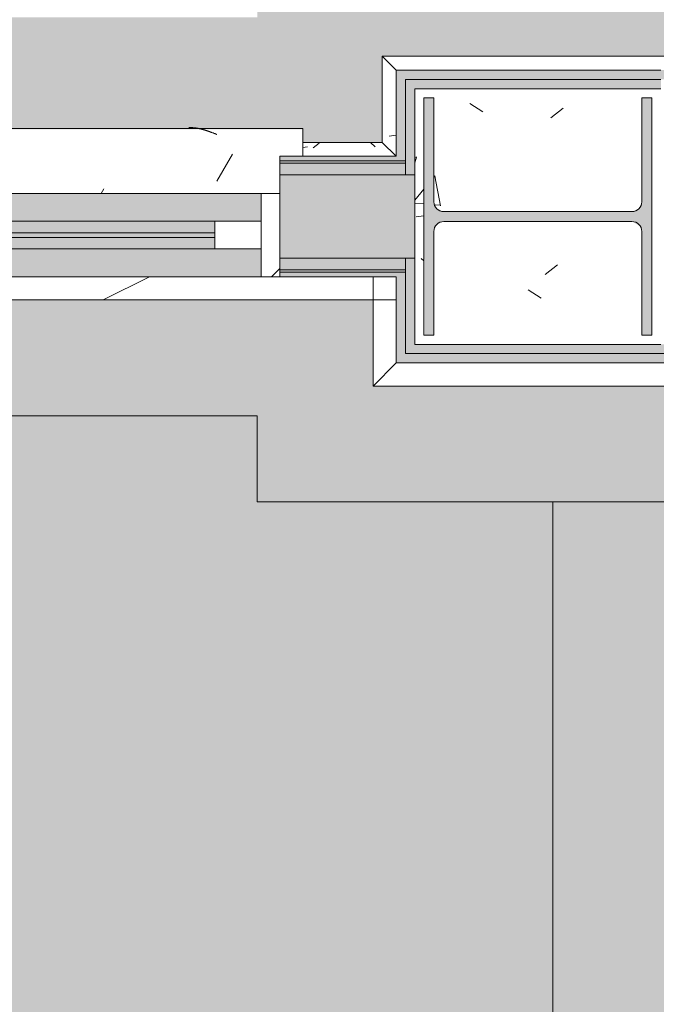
# Model space of a CAD drawing. Header units: millimetres. Extents: x -18260 to 188148, y -14086 to 2351883.
# Tile 495 of 592: x 63364 to 64052, y -2686 to -1623. Entities that reach past the tile are written whole.
import ezdxf

# ---------------------------------------------------------------- set-up
doc = ezdxf.new("R2010")
doc.units = ezdxf.units.MM
for name, color, linetype, lineweight in [('A-DOOR-FRAM', 31, 'Continuous', 18), ('A-DOOR-GLAZ', 31, 'Continuous', 9), ('A-FLOR', 192, 'Continuous', 18), ('A-FLOR-PATT', 8, 'Continuous', 18), ('A-GLAZ', 151, 'Continuous', 9), ('A-GLAZ-SILL', 1, 'Continuous', 9), ('A-WALL', 113, 'Continuous', 18), ('A-WALL-PATT', 111, 'Continuous', 25), ('S-COLS', 52, 'Continuous', 9)]:
    doc.layers.add(name, color=color, linetype=linetype, lineweight=lineweight)
pattern_1 = [(50, (0, 0), (182.1847, -15.9391), [19.05, -209.55]), (355, (0, 0), (-35.2424, 191.0566), [15.24, -167.64]), (100.451, (15.18, -1.33), (146.9425, 175.1167), [16.19, -178.09]), (46.184, (0, 50.8), (271.079, -42.0433), [28.575, -314.325]), (96.636, (22.6, 47.3), (237.4025, 247.4272), [24.285, -267.135]), (351.184, (0, 50.8), (237.4046, 247.425), [22.86, -251.46]), (21, (25.4, 38.1), (151.6149, -102.2655), [19.05, -209.55]), (326, (25.4, 38.1), (61.8024, 184.1877), [15.24, -167.64]), (71.451, (38.03, 29.58), (213.417, 81.9214), [16.19, -178.09]), (37.5, (0, 0), (3.08832, 84.55508), [8.382, -157.226, 8.382, -161.798, -168.275]), (37.5, (0, 0), (3.08832, 84.55508), [-335.788, 8.382, -159.893]), (7.5, (0, 0), (66.81944, 100.18075), [8.382, -88.646, 8.382, -153.416, -64.135]), (7.5, (0, 0), (66.81944, 100.18075), [-258.826, 8.382, -55.753]), (327.5, (-56.64, 0), (135.59049, -5.72891), [8.382, -55.118, 8.382, -189.738, -262.89]), (327.5, (-56.64, 0), (135.59049, -5.72891), [-261.62, 8.382, -254.508]), (317.5, (-82.04, 0), (148.1289, 25.42676), [8.382, -74.168, 8.382, -123.19, -186.69]), (317.5, (-82.04, 0), (148.1289, 25.42676), [-214.122, 8.382, -178.308])]
pattern_2 = [(216.87, (166.6, 416.5), (1249.4985, 833.00223), [208.25, -1874.25]), (206.565, (416.5, 291.55), (-416.4998, -416.5), [465.661, -465.661]), (198.435, (416.5, 83.3), (-832.9995, -416.5009), [263.418, -1053.671])]
pattern_3 = [(45, (-10755.14, 1835.84), (-449.013, 449.013), []), (45, (-10596.4, 1835.84), (0, 898.026), []), (45, (-10913.9, 1835.84), (0, 898.026), [])]

# ---------------------------------------------------------------- blocks, each defined once
blk = doc.blocks.new('FX-HRT-JANELA_CORRER-4FLS - 220x_120cm-2FLS-ALU-3_0cmFolha 3-V171-PLANTA DE IMPERMEABILIZAÇÃO - 1 PAV_')
at = {"layer": 'A-DOOR-FRAM', "lineweight": 5}
h = blk.add_hatch(dxfattribs=at)
h.set_pattern_fill('FP_179', color=256, style=0, pattern_type=2)
h.set_pattern_definition(pattern_3)
h.paths.add_polyline_path([(1080, -65), (1100, -65), (1100, 25), (1080, 25), (1080, -52.1)])
h.paths.add_polyline_path([(-1100, -65), (-1080, -65), (-1080, 25), (-1100, 25), (-1100, -45)])
h = blk.add_hatch(color=251, dxfattribs=at)
h.paths.add_polyline_path([(565, -35), (1030, -35), (1030, -22.5), (565, -22.5)])
h.paths.add_polyline_path([(871.3, -17.5), (1030, -17.5), (1030, -5), (565, -5), (565, -17.5), (576.4, -17.5)])
at = {"layer": 'A-DOOR-GLAZ', "lineweight": 5}
h = blk.add_hatch(dxfattribs=at)
h.set_pattern_fill('FP_179', color=256, style=0, pattern_type=2)
h.set_pattern_definition(pattern_3)
h.paths.add_polyline_path([(515, -35), (565, -35), (565, -5), (515, -5), (515, -22.5)])
h.paths.add_polyline_path([(1030, -35), (1080, -35), (1080, -5), (1030, -5), (1030, -22.5)])
blk.add_hatch(color=255, dxfattribs=at).paths.add_polyline_path([(576.4, -22.5), (1030, -22.5), (1030, -17.5), (565, -17.5), (565, -22.5)])
at = {"layer": 'A-GLAZ', "lineweight": 5}
h = blk.add_hatch(color=251, dxfattribs=at)
h.paths.add_polyline_path([(-1080, -65), (-565, -65), (-565, -35), (-1080, -35), (-1080, -63.8)])
h.paths.add_polyline_path([(565, -65), (1080, -65), (1080, -35), (565, -35)])
h.paths.add_polyline_path([(-515, -35), (515, -35), (515, -5), (1080, -5), (1080, 25), (-1080, 25), (-1080, -5), (-515, -5), (-515, -30.4)])
at = {"layer": 'A-DOOR-FRAM', "color": 90, "lineweight": 5}
for p, q in [((1030, -5), (565, -5)), ((565, -35), (1030, -35))]:
    blk.add_line(p, q, dxfattribs=at)
at = {"layer": 'A-DOOR-FRAM', "color": 250, "lineweight": 5}
for p, q in [((1030, -5), (1030, -35)), ((1080, -5), (1030, -5)), ((1080, -35), (1080, -5)), ((1030, -35), (1080, -35))]:
    blk.add_line(p, q, dxfattribs=at)
at = {"layer": 'A-DOOR-GLAZ', "color": 250, "lineweight": 5}
for p, q in [((1030, -17.5), (565, -17.5)), ((1030, -22.5), (1030, -17.5)), ((565, -22.5), (1030, -22.5))]:
    blk.add_line(p, q, dxfattribs=at)
at = {"layer": 'A-GLAZ', "color": 90, "lineweight": 5}
for p, q in [((1080, 25), (-1080, 25)), ((565, -65), (1080, -65))]:
    blk.add_line(p, q, dxfattribs=at)
at = {"layer": 'A-GLAZ', "color": 130}
for p, q in [((1100, 25), (1080, 25)), ((1080, 25), (1080, -5)), ((1100, -65), (1100, 25)), ((1080, -35), (1080, -65)), ((1080, -65), (1100, -65))]:
    blk.add_line(p, q, dxfattribs=at)
blk = doc.blocks.new('FP_173-PLANTA DE IMPERMEABILIZAÇÃO - 1 PAV_')
at = {"layer": 'A-GLAZ-SILL', "lineweight": 5}
for p, q in [((1002.3, 96.2), (1002, 96.2)), ((1002.7, 96.2), (1002.3, 96.2)), ((1003.1, 96.1), (1002.7, 96.2)), ((1003.4, 96.1), (1003.1, 96.1)), ((1003.8, 96.1), (1003.4, 96.1)), ((1004.1, 96.1), (1003.8, 96.1)), ((1004.5, 96.1), (1004.1, 96.1)), ((1004.8, 96.1), (1004.5, 96.1)), ((1005.2, 96), (1004.8, 96.1)), ((1005.6, 96), (1005.2, 96)), ((1005.9, 96), (1005.6, 96)), ((1006.3, 95.9), (1005.9, 96)), ((1006.6, 95.9), (1006.3, 95.9)), ((1007, 95.9), (1006.6, 95.9)), ((1007.3, 95.8), (1007, 95.9)), ((1007.7, 95.8), (1007.3, 95.8)), ((1008, 95.8), (1007.7, 95.8)), ((1008.4, 95.7), (1008, 95.8)), ((1008.8, 95.7), (1008.4, 95.7)), ((1009.1, 95.6), (1008.8, 95.7)), ((1009.5, 95.6), (1009.1, 95.6)), ((1009.8, 95.5), (1009.5, 95.6)), ((1010.2, 95.4), (1009.8, 95.5)), ((1010.5, 95.4), (1010.2, 95.4)), ((1010.9, 95.3), (1010.5, 95.4)), ((1011.3, 95.2), (1010.9, 95.3)), ((1011.6, 95.2), (1011.3, 95.2)), ((1012, 95.1), (1011.6, 95.2)), ((1012.3, 95), (1012, 95.1)), ((1012.7, 95), (1012.3, 95)), ((1013, 94.9), (1012.7, 95)), ((1013.4, 94.8), (1013, 94.9)), ((1013.8, 94.7), (1013.4, 94.8)), ((1014.1, 94.6), (1013.8, 94.7)), ((1014.5, 94.6), (1014.1, 94.6)), ((1014.8, 94.5), (1014.5, 94.6)), ((1015.2, 94.4), (1014.8, 94.5)), ((1015.5, 94.3), (1015.2, 94.4)), ((1015.9, 94.2), (1015.5, 94.3)), ((1016.2, 94.1), (1015.9, 94.2)), ((1016.6, 94), (1016.2, 94.1)), ((1017, 93.9), (1016.6, 94)), ((1017.3, 93.8), (1017, 93.9)), ((1017.7, 93.7), (1017.3, 93.8)), ((1018, 93.6), (1017.7, 93.7)), ((1018.4, 93.5), (1018, 93.6)), ((1018.7, 93.4), (1018.4, 93.5)), ((1019.1, 93.3), (1018.7, 93.4)), ((1019.5, 93.2), (1019.1, 93.3)), ((1019.8, 93.1), (1019.5, 93.2)), ((1020.2, 93), (1019.8, 93.1)), ((1020.5, 92.8), (1020.2, 93)), ((1020.9, 92.7), (1020.5, 92.8)), ((1021.2, 92.6), (1020.9, 92.7)), ((1021.6, 92.5), (1021.2, 92.6)), ((1022, 92.4), (1021.6, 92.5)), ((1022.3, 92.2), (1022, 92.4)), ((1022.7, 92.1), (1022.3, 92.2)), ((1023, 92), (1022.7, 92.1)), ((1023.4, 91.9), (1023, 92)), ((1023.7, 91.7), (1023.4, 91.9)), ((1024.1, 91.6), (1023.7, 91.7)), ((1024.5, 91.5), (1024.1, 91.6)), ((1024.8, 91.4), (1024.5, 91.5)), ((1025.2, 91.2), (1024.8, 91.4)), ((1025.5, 91.1), (1025.2, 91.2)), ((1025.9, 91), (1025.5, 91.1)), ((1026.2, 90.8), (1025.9, 91)), ((1026.6, 90.7), (1026.2, 90.8)), ((1026.9, 90.6), (1026.6, 90.7)), ((1027.3, 90.4), (1026.9, 90.6)), ((1027.7, 90.3), (1027.3, 90.4)), ((1028, 90.2), (1027.7, 90.3)), ((1028.4, 90), (1028, 90.2)), ((1028.7, 89.9), (1028.4, 90)), ((1029.1, 89.7), (1028.7, 89.9)), ((1029.4, 89.6), (1029.1, 89.7)), ((1029.8, 89.5), (1029.4, 89.6)), ((1030.2, 89.3), (1029.8, 89.5)), ((1030.5, 89.2), (1030.2, 89.3)), ((1030.9, 89.1), (1030.5, 89.2)), ((1031.2, 88.9), (1030.9, 89.1)), ((1031.6, 88.8), (1031.2, 88.9)), ((1031.9, 88.6), (1031.6, 88.8)), ((1032.3, 88.5), (1031.9, 88.6))]:
    blk.add_line(p, q, dxfattribs=at)
at = {"layer": 'A-GLAZ-SILL', "color": 90, "lineweight": 5}
blk.add_line((1125, 95), (-1125, 95), dxfattribs=at)
blk = doc.blocks.new('CC_PEITORIL - PEITORIL-V172-PLANTA DE IMPERMEABILIZAÇÃO - 1 PAV_')
at = {"layer": 'A-GLAZ-SILL', "lineweight": 5}
h = blk.add_hatch(dxfattribs=at)
h.set_pattern_fill('FP_180', color=256, style=0, pattern_type=2)
h.set_pattern_definition([(0, (-10755.14, 1835.84), (406.4, 101.6), [33.528, -271.272, 33.528, -271.272, -1625.6]), (0, (-10755.14, 1835.84), (406.4, 101.6), [-609.6, 33.528, -576.072, 33.528, -271.272, -711.2]), (0, (-10755.14, 1835.84), (406.4, 101.6), [-1524, 33.528, -169.672, 33.528, -474.472]), (120, (-10602.74, 1886.64), (-291.1882, 301.1527), [33.528, -271.272, 33.528, -1896.872]), (120, (-10602.74, 1886.64), (-291.1882, 301.1527), [-338.328, -271.272, 33.528, -576.072, -1016]), (120, (-10602.74, 1886.64), (-291.1882, 301.1527), [-1219.2, 33.528, -271.272, 33.528, -677.672]), (120, (-10602.74, 1886.64), (-291.1882, 301.1527), [-1557.528, -169.672, 33.528, -474.472]), (240, (-10551.93, 2089.84), (-115.2118, -402.7527), [33.528, -271.272, 33.528, -1896.872]), (240, (-10551.93, 2089.84), (-115.2118, -402.7527), [-338.328, -271.272, 33.528, -576.072, -1016]), (240, (-10551.93, 2089.84), (-115.2118, -402.7527), [-1219.2, 33.528, -271.272, 33.528, -677.672]), (240, (-10551.93, 2089.84), (-115.2118, -402.7527), [-1557.528, -169.672, 33.528, -474.472])])
h.paths.add_polyline_path([(1100, 25), (1100, 65), (1125, 65), (1125, 88.5), (-1125, 88.5), (-1125, 65), (-1100, 65), (-1100, 25), (1080, 25)])
h = blk.add_hatch(dxfattribs=at)
h.set_pattern_fill('FP_181', color=256, style=0, pattern_type=2)
h.set_pattern_definition([(216.87, (-10120.14, 3423.34), (4762.494, 3175.0085), [793.75, -7143.75]), (206.565, (-9167.6, 2947.1), (-1587.5, -1587.5), [1774.88, -1774.88]), (198.435, (-9167.64, 2153.34), (-3174.997, -1587.503), [1004.02, -4016.1])])
h.paths.add_polyline_path([(1100, 25), (1100, 65), (1125, 65), (1125, 88.5), (-1125, 88.5), (-1125, 65), (-1100, 65), (-1100, 25), (1080, 25)])
at = {"layer": 'A-GLAZ-SILL', "color": 90, "lineweight": 5}
for p in [(1125, 95), (1125, 65)]:
    blk.add_line(p, (1125, 88.5), dxfattribs=at)
at = {"layer": 'A-GLAZ', "color": 90, "lineweight": 5}
blk.add_blockref('FP_173-PLANTA DE IMPERMEABILIZAÇÃO - 1 PAV_', (0, 0), dxfattribs=at)
blk = doc.blocks.new('_ARQPWR_Pilar perfil I - _TP01-4283042-PLANTA DE IMPERMEABILIZAÇÃO - 1 PAV_')
at = {"layer": 'S-COLS', "lineweight": 5}
blk.add_hatch(color=256, dxfattribs=at).paths.add_polyline_path([(110, -123), (128, -123), (128, -112.3), (16, -112.3), (8.5, -109.2), (5.3, -101.6), (5.3, 101.6), (8.5, 109.2), (16, 112.3), (128, 112.3), (128, 123), (-128, 122.1), (-128, 112.3), (-16.1, 112.3), (-8.5, 109.2), (-5.4, 101.6), (-5.9, -102.9), (-10, -109.8), (-16.1, -112.3), (-128, -112.4), (-128, -123), (107.5, -123)])
at = {"layer": 'S-COLS', "color": 90, "lineweight": 5}
for p, q in [((128, 123), (-128, 123)), ((-128, 123), (-128, 112.3)), ((128, 112.3), (128, 123)), ((-128, 112.3), (-16.1, 112.3)), ((16, 112.3), (128, 112.3)), ((-5.4, 101.6), (-5.4, -101.6)), ((5.3, -101.6), (5.3, 101.6)), ((-16.1, -112.3), (-128, -112.3)), ((-128, -112.3), (-128, -123)), ((128, -112.3), (16, -112.3)), ((128, -123), (128, -112.3)), ((-128, -123), (128, -123))]:
    blk.add_line(p, q, dxfattribs=at)
for centre, start, end in [((-16.1, 101.6), 0, 90), ((16, 101.6), 90, 180), ((-16.1, -101.6), 270, 0), ((16, -101.6), 180, 270)]:
    blk.add_arc(centre, 10.7, start, end, dxfattribs=at)
blk = doc.blocks.new('FX-PNC-PILAR-TP3 - FX-PNC-PILAR-TP01-4319920-PLANTA DE IMPERMEABILIZAÇÃO - 1 PAV_')
at = {"layer": 'A-WALL-PATT', "lineweight": 5}
h = blk.add_hatch(dxfattribs=at)
h.set_pattern_fill('FP_103', color=55, style=0, pattern_type=2)
h.set_pattern_definition([(50, (2e-05, -3e-05), (364.368, -31.878), [38.1, -419.1]), (355, (2e-05, -3e-05), (-70.486, 382.113), [30.48, -335.28]), (100.451, (30.36, -2.66), (293.885, 350.233), [32.38, -356.18]), (46.184, (2e-05, 101.6), (542.158, -84.086), [57.15, -628.65]), (96.636, (45.2, 94.6), (474.805, 494.855), [48.57, -534.27]), (351.184, (2e-05, 101.6), (474.81, 494.85), [45.72, -502.92]), (21, (50.8, 76.2), (303.2285, -204.5305), [38.1, -419.1]), (326, (50.8, 76.2), (123.604, 368.376), [30.48, -335.28]), (71.451, (76.07, 59.16), (426.834, 163.843), [32.38, -356.18]), (37.5, (2e-05, -3e-05), (6.1766, 169.1102), [16.764, -314.452, 16.764, -323.596, -336.55]), (37.5, (2e-05, -3e-05), (6.1766, 169.1102), [-671.576, 16.764, -319.786]), (7.5, (2e-05, -3e-05), (133.639, 200.3615), [16.764, -177.292, 16.764, -306.832, -128.27]), (7.5, (2e-05, -3e-05), (133.639, 200.3615), [-517.652, 16.764, -111.506]), (327.5, (-113.28, -3e-05), (271.1818, -11.4584), [16.764, -110.236, 16.764, -379.476, -525.78]), (327.5, (-113.28, -3e-05), (271.1818, -11.4584), [-523.24, 16.764, -509.016]), (317.5, (-164.08, -3e-05), (296.2585, 50.853), [16.764, -148.336, 16.764, -246.38, -373.38]), (317.5, (-164.08, -3e-05), (296.2585, 50.853), [-428.244, 16.764, -356.616])])
h.paths.add_polyline_path([(12266.9, -1973.8), (12266.9, -1697.8), (12000.9, -1697.8), (12000.9, -1973.8), (12256.9, -1973.8)])
h.paths.add_polyline_path([(12246.2, -1963.8), (12246.2, -1851.9), (12243, -1844.3), (12235.5, -1841.2), (12030.7, -1841.8), (12024.7, -1844.3), (12021.6, -1851.9), (12021.6, -1963.8), (12010.9, -1963.8), (12010.9, -1707.8), (12021.6, -1707.8), (12021.6, -1819.8), (12024.7, -1827.4), (12032.3, -1830.5), (12237.1, -1829.8), (12243, -1827.4), (12246.2, -1819.8), (12246.2, -1707.8), (12256.9, -1707.8), (12256.9, -1963.8)])
at = {"layer": 'A-WALL', "color": 250, "lineweight": 5}
for p, q in [((12266.9, -1697.8), (12000.9, -1697.8)), ((12000.9, -1697.8), (12000.9, -1770.8)), ((12000.9, -1770.8), (12000.9, -1775.8)), ((12000.9, -1775.8), (12000.9, -1778.3)), ((12000.9, -1778.3), (12000.9, -1790.8)), ((12000.9, -1790.8), (12000.9, -1829.2)), ((12000.9, -1829.2), (12000.9, -1880.8)), ((12000.9, -1880.8), (12000.9, -1893.3)), ((12000.9, -1893.3), (12000.9, -1895.8)), ((12000.9, -1895.8), (12000.9, -1900.8)), ((12000.9, -1900.8), (12000.9, -1973.8)), ((12000.9, -1973.8), (12266.9, -1973.8))]:
    blk.add_line(p, q, dxfattribs=at)
blk = doc.blocks.new('BE-PMSa-MOD-ARQ-CONEXAODOFUTURO-EX-000-R_rvt-2-PLANTA DE IMPERMEABILIZAÇÃO - 1 PAV_')
at = {"layer": 'A-FLOR-PATT', "lineweight": 5}
h = blk.add_hatch(dxfattribs=at)
h.set_pattern_fill('FP_96', color=133, style=0, pattern_type=2)
h.set_pattern_definition(pattern_1)
h.paths.add_polyline_path([(-1946.1, -8177.8), (-1683.6, -8177.8), (-1683.6, -1915.8), (-3033.6, -1915.8), (-3033.6, -1900.8), (-3933.6, -1900.8), (-3933.6, -2050.8), (-1818.6, -2050.8), (-1818.6, -8042.9), (-4146.6, -8042.9), (-4146.6, -4063.8), (-3970.6, -4063.8), (-3970.6, -3457.8), (-4146.6, -3457.8), (-4146.6, -2138.8), (-3970.6, -2138.8), (-3970.6, -2050.8), (-3963.6, -2050.8), (-3963.6, -1900.8), (-3973.6, -1900.8), (-3973.6, -1915.8), (-4105.6, -1915.8), (-4105.6, -2003.8), (-4281.6, -2003.8), (-4281.6, -3592.8), (-4105.6, -3592.8), (-4105.6, -3928.8), (-4281.6, -3928.8), (-4281.6, -8177.8), (-2230.9, -8177.8)])
h.paths.add_polyline_path([(8258.4, -8167.8), (15620.9, -8167.8), (15620.9, -1925.8), (12311.9, -1925.8), (12311.9, -2018.8), (11955.9, -2018.8), (11955.9, -1925.8), (9541.4, -1925.8), (9541.4, -1915.8), (9491.4, -1915.8), (9491.4, -1900.8), (8591.4, -1900.8), (8591.4, -2050.8), (11830.9, -2050.8), (11830.9, -2143.8), (12436.9, -2143.8), (12436.9, -2050.8), (15495.9, -2050.8), (15495.9, -8042.8), (8383.4, -8042.8), (8383.4, -4063.8), (8559.4, -4063.8), (8559.4, -3457.8), (8383.4, -3457.8), (8383.4, -2138.8), (8559.4, -2138.8), (8559.4, -2050.8), (8561.4, -2050.8), (8561.4, -1900.8), (8551.4, -1900.8), (8551.4, -1915.8), (8501.4, -1915.8), (8501.4, -1925.8), (8434.4, -1925.8), (8434.4, -2013.8), (8258.4, -2013.8), (8258.4, -3582.8), (8434.4, -3582.8), (8434.4, -3938.8), (8258.4, -3938.8), (8258.4, -8158.1)])
h.paths.add_polyline_path([(20076.4, -8167.8), (20089.4, -8167.8), (20089.4, -5194.8), (19913.4, -5194.8), (19913.4, -4838.8), (20089.4, -4838.8), (20089.4, -2013.8), (19913.4, -2013.8), (19913.4, -1657.8), (20089.4, -1657.8), (20089.4, 1166.2), (19913.4, 1166.2), (19913.4, 1522.2), (20089.4, 1522.2), (20089.4, 4296.2), (19913.4, 4296.2), (19913.4, 4461.7), (15971.9, 4461.7), (15971.9, 4296.2), (15800.9, 4296.2), (15800.9, -605.8), (15790.9, -605.8), (15790.9, -655.8), (15775.9, -655.8), (15775.9, -1555.8), (16091.9, -1555.8), (16091.9, -1527.8), (15925.9, -1527.8), (15925.9, 4171.2), (16096.9, 4171.2), (16096.9, 4336.7), (19788.4, 4336.7), (19788.4, 4171.2), (19964.4, 4171.2), (19964.4, 1647.2), (19788.4, 1647.2), (19788.4, 1041.2), (19964.4, 1041.2), (19964.4, -1532.8), (19788.4, -1532.8), (19788.4, -2138.8), (19964.4, -2138.8), (19964.4, -4713.8), (19788.4, -4713.8), (19788.4, -5319.8), (19964.4, -5319.8), (19964.4, -8042.8), (15925.9, -8042.8), (15925.9, -2143.8), (16091.9, -2143.8), (16091.9, -1585.8), (15775.9, -1585.8), (15775.9, -1595.8), (15790.9, -1595.8), (15790.9, -1652.8), (15966.9, -1652.8), (15966.9, -2018.8), (15800.9, -2018.8), (15800.9, -8167.8), (19984.8, -8167.8)])
h.paths.add_polyline_path([(-6358.6, -8167.8), (-4451.6, -8167.8), (-4451.6, -1925.8), (-4506.1, -1925.8), (-4506.1, -1915.8), (-4536.1, -1915.8), (-4536.1, -1900.8), (-4546.1, -1900.8), (-4546.1, -2740.8), (-4536.1, -2740.8), (-4536.1, -2751.8), (-4516.1, -2751.8), (-4516.1, -2640.8), (-4497.1, -2640.8), (-4497.1, -2770.8), (-4536.1, -2770.8), (-4536.1, -2780.8), (-4546.1, -2780.8), (-4546.1, -2820.8), (-4576.1, -2820.8), (-4576.6, -8042.9), (-11628.6, -8042.9), (-11628.6, -2138.8), (-11585.6, -2138.8), (-11585.6, -2050.8), (-8474.1, -2050.8), (-8474.1, -2138.8), (-7858.1, -2138.8), (-7858.1, -2050.8), (-4576.6, -2050.8), (-4576.6, -1900.8), (-5476.1, -1900.8), (-5476.1, -1915.8), (-5528.6, -1915.8), (-5528.6, -1925.8), (-7983.1, -1925.8), (-7983.1, -2013.8), (-8324.1, -2013.8), (-8324.1, -2003.8), (-8339.1, -2003.8), (-8339.1, -1925.8), (-11720.6, -1925.8), (-11720.6, -2003.8), (-11753.6, -2003.8), (-11753.6, -8167.8), (-6948.2, -8167.8)])
h.paths.add_polyline_path([(-15498.5, -8167.8), (-11933.6, -8167.8), (-11933.6, -2013.8), (-12076.6, -2013.8), (-12076.6, -1657.8), (-11923.6, -1657.8), (-11923.6, -1515.8), (-11908.6, -1515.8), (-11908.6, -1505.8), (-12058.6, -1505.8), (-12058.6, -1532.8), (-12201.6, -1532.8), (-12201.6, -2138.8), (-12058.6, -2138.8), (-12058.6, -8042.9), (-16321.6, -8042.8), (-16321.6, -5319.8), (-16145.6, -5319.8), (-16145.6, -4713.8), (-16321.6, -4713.8), (-16321.6, -2138.8), (-16145.6, -2138.8), (-16145.6, -1532.8), (-16321.6, -1532.8), (-16321.6, 1041.2), (-16145.6, 1041.2), (-16145.6, 1647.2), (-16321.6, 1647.2), (-16321.6, 4171.2), (-16145.6, 4171.2), (-16145.6, 4336.7), (-12201.6, 4336.7), (-12201.6, 4171.2), (-12058.6, 4171.2), (-12058.6, -1475.8), (-11908.6, -1475.8), (-11908.6, -575.8), (-11923.6, -575.8), (-11923.6, -525.8), (-11933.6, -525.8), (-11933.6, 4296.2), (-12076.6, 4296.2), (-12076.6, 4461.7), (-16270.6, 4461.7), (-16270.6, 4296.2), (-16446.6, 4296.2), (-16446.6, 1522.2), (-16270.6, 1522.2), (-16270.6, 1166.2), (-16446.6, 1166.2), (-16446.6, -1657.8), (-16270.6, -1657.8), (-16270.6, -2013.8), (-16446.6, -2013.8), (-16446.6, -4838.8), (-16270.6, -4838.8), (-16270.6, -5194.8), (-16446.6, -5194.8), (-16446.6, -8167.8), (-15736, -8167.8)])
h.paths.add_polyline_path([(9471.4, -1770.8), (9491.4, -1770.8), (9491.4, -1755.8), (9630.1, -1755.8), (9630.1, -1740.8), (11880.1, -1741.7), (11880.1, -1755.8), (11965.9, -1755.8), (11965.9, -1662.8), (12301.9, -1662.8), (12301.9, -1755.8), (12713.7, -1755.8), (12713.7, -1740.8), (14963.7, -1741.7), (14963.7, -1755.8), (15630.9, -1755.8), (15630.9, -1595.8), (15645.9, -1595.8), (15645.9, -655.8), (15630.9, -655.8), (15630.9, -29.6), (15087.6, -29.6), (15087.6, -44.6), (12837.6, -43.7), (12837.6, -29.6), (11880.1, -29.6), (11880.1, -44.6), (9630.1, -43.7), (9630.1, -29.6), (9408.9, -29.6), (9408.9, -14.6), (8468.9, -14.6), (8468.9, -29.6), (8008.9, -29.6), (8008.9, -14.6), (7068.9, -14.7), (7068.9, -29.6), (4511.8, -29.6), (4511.8, 3549.2), (3951.8, 3549.2), (3951.8, 4471.7), (2159.4, 4471.7), (2159.4, 4306.2), (1813.4, 4306.2), (1813.4, 4471.7), (284.9, 4471.7), (284.9, 4486.7), (77.3, 4486.7), (77.3, 3238.9), (70.5, 3238.9), (70.5, 2137.2), (121.4, 2137.2), (121.4, 3231.3), (111.1, 3241.7), (106.4, 3259.2), (111.1, 3276.7), (124.1, 3289.5), (143.4, 3293.6), (158.9, 3289.5), (171.7, 3276.7), (176.4, 3259.2), (171.7, 3241.7), (161.4, 3231.3), (161.4, 2137.2), (220.5, 2137.2), (220.5, 4336.7), (1678.4, 4336.7), (1678.4, 4171.2), (2294.4, 4171.2), (2294.4, 4336.7), (3816.8, 4336.7), (3816.8, 3414.2), (4376.8, 3414.2), (4376.8, -164.6), (15495.9, -164.6), (15495.9, -1620.8), (12436.9, -1620.8), (12436.9, -1527.8), (11830.9, -1527.8), (11830.9, -1620.8), (8559.4, -1620.8), (8559.4, -1532.8), (7943.4, -1532.8), (7943.4, -1620.8), (2289.4, -1620.8), (2289.4, -1527.8), (2261.4, -1527.8), (2261.4, -1770.8), (3121.4, -1770.8), (3121.4, -1755.8), (4481.6, -1755.8), (4481.6, -1770.8), (5321.6, -1770.8), (5321.6, -1755.8), (7021.4, -1755.8), (7021.4, -1770.8), (7961.4, -1770.8), (7961.4, -1755.8), (8078.4, -1755.8), (8078.4, -1667.8), (8424.4, -1667.8), (8424.4, -1755.8), (8551.4, -1755.8), (8551.4, -1770.8), (8972.9, -1770.8)])
h.paths.add_polyline_path([(2221.4, -1770.8), (2231.4, -1770.8), (2231.4, -1527.8), (1766.4, -1527.8), (1766.4, -1770.8), (1776.4, -1770.8), (1776.4, -1755.8), (1818.4, -1755.8), (1818.4, -1662.8), (2154.4, -1662.8), (2154.4, -1755.8), (2221.4, -1755.8)])
h.paths.add_polyline_path([(1736.4, -1770.8), (1736.4, -1527.8), (1683.4, -1527.8), (1683.4, -1620.8), (-3970.6, -1620.8), (-3970.6, -1532.8), (-4586.6, -1532.8), (-4586.6, -1620.8), (-7858.1, -1620.8), (-7858.1, -1532.8), (-8474.1, -1532.8), (-8474.1, -1620.8), (-11585.6, -1620.8), (-11585.6, -1532.8), (-11628.6, -1532.8), (-11628.6, -164.6), (220.5, -164.6), (220.5, -29.6), (-2321.1, -29.6), (-2321.1, -14.6), (-3061.1, -14.6), (-3061.1, -29.6), (-3320.6, -29.6), (-3320.6, -14.6), (-4060.6, -14.6), (-4060.6, -29.6), (-4536.1, -29.6), (-4536.1, -14.6), (-5476.1, -14.6), (-5476.1, -29.6), (-5636.1, -29.6), (-5636.1, -44.6), (-7886.1, -43.7), (-7886.1, -29.6), (-8872.4, -29.6), (-8872.4, -44.6), (-11122.4, -43.7), (-11122.4, -29.6), (-11763.6, -29.6), (-11763.6, -575.8), (-11778.6, -575.8), (-11778.6, -1515.8), (-11763.6, -1515.8), (-11763.6, -1667.8), (-11720.6, -1667.8), (-11720.6, -1755.8), (-11122.4, -1755.8), (-11122.4, -1740.8), (-8872.4, -1741.7), (-8872.4, -1755.8), (-8339.1, -1755.8), (-8339.1, -1667.8), (-7993.1, -1667.8), (-7993.1, -1755.8), (-7886.1, -1755.8), (-7886.1, -1740.8), (-5636.1, -1741.7), (-5636.1, -1755.8), (-5476.1, -1755.8), (-5476.1, -1770.8), (-4536.1, -1770.8), (-4536.1, -1755.8), (-4451.6, -1755.8), (-4451.6, -1667.8), (-4105.6, -1667.8), (-4105.6, -1755.8), (-3973.6, -1755.8), (-3973.6, -1770.8), (-3033.6, -1770.8), (-3033.6, -1755.8), (-1418.8, -1755.8), (-1418.8, -1770.8), (-578.8, -1770.8), (-578.8, -1755.8), (876.4, -1755.8), (876.4, -1770.8), (1602, -1770.8)])
h.paths.add_polyline_path([(-5474.1, 115.4), (-4576.1, 115.4), (-4576.1, 431.4), (-4586.6, 431.4), (-4586.6, 265.4), (-11628.6, 265.4), (-11628.6, 4171.2), (-11585.6, 4171.2), (-11585.6, 4336.7), (-8474.1, 4336.7), (-8474.1, 4171.2), (-7858.1, 4171.2), (-7858.1, 4336.7), (-4586.6, 4336.7), (-4586.6, 4171.2), (-4538.6, 4171.2), (-4538.6, 2287.2), (-4586.6, 2287.2), (-4586.6, 1681.2), (-4538.6, 1681.2), (-4538.6, 995.4), (-4536.1, 995.4), (-4536.1, 985.4), (-4497.1, 985.4), (-4497.1, 855.4), (-4516.1, 855.4), (-4516.1, 966.4), (-4536.1, 966.4), (-4536.1, 955.4), (-4538.6, 955.4), (-4538.6, 431.4), (-4546.1, 431.4), (-4546.1, 115.4), (-4536.1, 115.4), (-4536.1, 130.4), (-4486.1, 130.4), (-4486.1, 140.4), (-4461.6, 140.4), (-4461.6, 306.4), (-4413.6, 306.4), (-4413.6, 1806.2), (-4461.6, 1806.2), (-4461.6, 2162.2), (-4413.6, 2162.2), (-4413.6, 4296.2), (-4461.6, 4296.2), (-4461.6, 4461.7), (-7983.1, 4461.7), (-7983.1, 4296.2), (-8349.1, 4296.2), (-8349.1, 4461.7), (-11710.6, 4461.7), (-11710.6, 4296.2), (-11753.6, 4296.2), (-11753.6, 140.4), (-5526.1, 140.4), (-5526.1, 130.4), (-5476.1, 130.4), (-5476.1, 115.4)])
h.paths.add_polyline_path([(8468.9, 115.4), (8478.9, 115.4), (8478.9, 431.4), (8378.4, 431.4), (8378.4, 1037.2), (8561.4, 1037.2), (8561.4, 1651.2), (8378.4, 1651.2), (8378.4, 4171.2), (8559.4, 4171.2), (8559.4, 4336.7), (11825.9, 4336.7), (11825.9, 4171.2), (12441.9, 4171.2), (12441.9, 4336.7), (15495.9, 4336.7), (15495.9, 265.4), (8559.4, 265.4), (8559.4, 431.4), (8508.9, 431.4), (8508.9, 115.4), (9408.9, 115.4), (9408.9, 130.4), (9438.9, 130.4), (9438.9, 140.4), (15620.9, 140.4), (15620.9, 4461.7), (12316.9, 4461.7), (12316.9, 4296.2), (11950.9, 4296.2), (11950.9, 4461.7), (8434.4, 4461.7), (8434.4, 4296.2), (8253.4, 4296.2), (8253.4, 1526.2), (8436.4, 1526.2), (8436.4, 1162.2), (8253.4, 1162.2), (8253.4, 306.4), (8434.4, 306.4), (8434.4, 140.4), (8438.9, 140.4), (8438.9, 130.4), (8468.9, 130.4)])
h.paths.add_polyline_path([(7068.9, 115.4), (7968.9, 115.4), (7968.9, 955.4), (7958.9, 955.4), (7958.9, 966.4), (7948.4, 966.4), (7948.4, 265.4), (4806.8, 265.4), (4806.8, 4336.7), (7948.4, 4336.7), (7948.4, 985.4), (7958.9, 985.4), (7958.9, 995.4), (7968.9, 995.4), (7968.9, 1035.4), (7998.9, 1035.4), (7998.9, 995.4), (8008.9, 995.4), (8008.9, 985.4), (8047.9, 985.4), (8047.9, 855.4), (8028.9, 855.4), (8028.9, 966.4), (8008.9, 966.4), (8008.9, 955.4), (7998.9, 955.4), (7998.9, 115.4), (8008.9, 115.4), (8008.9, 130.4), (8083.4, 130.4), (8083.4, 4471.7), (4671.8, 4471.7), (4671.8, 130.4), (7068.9, 130.4)])
h.paths.add_polyline_path([(2296.4, 1037.2), (2296.4, 1651.2), (1676.4, 1651.2), (1676.4, 1037.2), (2289.4, 1037.2)])
h.paths.add_polyline_path([(2152.1, 1172.2), (1811.4, 1172.2), (1811.4, 1516.2), (2161.4, 1516.2), (2161.4, 1172.2)])
h.paths.add_polyline_path([(131.4, 3259.2), (137.9, 3259.2), (137.6, 3278.8), (131.4, 3276.5), (131.4, 3274.2)])
h.paths.add_polyline_path([(122.1, 3259.2), (131.4, 3259.6), (131.4, 3276.5), (126.1, 3272), (122.1, 3263), (122, 3259.2)])
h.paths.add_polyline_path([(147.9, 3259.2), (161.4, 3259.2), (158.7, 3268.6), (155.5, 3273), (148.3, 3277.6), (141.5, 3278.9), (137.9, 3278.9), (137.9, 3259.2), (147, 3259.2)])
h = blk.add_hatch(dxfattribs=at)
h.set_pattern_fill('FP_237', color=71, style=0, pattern_type=2)
h.set_pattern_definition([(50, (0, 0), (364.368, -31.8783), [38.1, -419.1]), (355, (0, 0), (-70.486, 382.113), [30.48, -335.28]), (100.451, (30.36, -2.66), (293.885, 350.2334), [32.38, -356.18]), (46.184, (0, 101.6), (542.158, -84.086), [57.15, -628.65]), (96.636, (45.2, 94.6), (474.805, 494.855), [48.57, -534.27]), (351.184, (0, 101.6), (474.81, 494.85), [45.72, -502.92]), (21, (50.8, 76.2), (303.2285, -204.5305), [38.1, -419.1]), (326, (50.8, 76.2), (123.604, 368.376), [30.48, -335.28]), (71.451, (76.07, 59.16), (426.834, 163.843), [32.38, -356.18]), (37.5, (0, 0), (6.1766, 169.1102), [16.764, -314.452, 16.764, -323.596, -336.55]), (37.5, (0, 0), (6.1766, 169.1102), [-671.576, 16.764, -319.786]), (7.5, (0, 0), (133.6389, 200.3615), [16.764, -177.292, 16.764, -306.832, -128.27]), (7.5, (0, 0), (133.6389, 200.3615), [-517.652, 16.764, -111.506]), (327.5, (-113.28, 0), (271.1818, -11.4584), [16.764, -110.236, 16.764, -379.476, -525.78]), (327.5, (-113.28, 0), (271.1818, -11.4584), [-523.24, 16.764, -509.016]), (317.5, (-164.08, 0), (296.2585, 50.853), [16.764, -148.336, 16.764, -246.38, -373.38]), (317.5, (-164.08, 0), (296.2585, 50.853), [-428.244, 16.764, -356.616])])
h.paths.add_polyline_path([(8383.4, -8042.8), (15495.9, -8042.8), (15495.9, -2050.8), (12436.9, -2050.8), (12436.9, -2143.8), (11830.9, -2143.8), (11830.9, -2050.8), (8591.4, -2050.8), (8591.4, -2740.8), (8601.4, -2740.8), (8601.4, -2751.8), (8621.4, -2751.8), (8621.4, -2640.8), (8640.4, -2640.8), (8640.4, -2770.8), (8601.4, -2770.8), (8601.4, -2780.8), (8591.4, -2780.8), (8591.4, -2820.8), (8561.4, -2820.8), (8561.4, -2780.8), (8551.4, -2780.8), (8551.4, -2770.8), (8512.4, -2770.8), (8512.4, -2640.8), (8531.4, -2640.8), (8531.4, -2751.8), (8551.4, -2751.8), (8551.4, -2740.8), (8561.4, -2740.8), (8561.4, -2050.8), (8559.4, -2050.8), (8559.4, -2138.8), (8383.4, -2138.8), (8383.4, -3457.8), (8559.4, -3457.8), (8559.4, -4063.8), (8383.4, -4063.8), (8383.4, -7966.8)])
h = blk.add_hatch(dxfattribs=at)
h.set_pattern_fill('FP_238', color=133, style=0, pattern_type=2)
h.set_pattern_definition([(0, (11939.6, -5046.8), (0, 1000), []), (90, (11939.6, -5046.8), (-1000, 6e-14), [])])
h.paths.add_polyline_path([(8383.4, -8042.8), (15495.9, -8042.8), (15495.9, -2050.8), (12436.9, -2050.8), (12436.9, -2143.8), (11830.9, -2143.8), (11830.9, -2050.8), (8591.4, -2050.8), (8591.4, -2740.8), (8601.4, -2740.8), (8601.4, -2751.8), (8621.4, -2751.8), (8621.4, -2640.8), (8640.4, -2640.8), (8640.4, -2770.8), (8601.4, -2770.8), (8601.4, -2780.8), (8591.4, -2780.8), (8591.4, -2820.8), (8561.4, -2820.8), (8561.4, -2780.8), (8551.4, -2780.8), (8551.4, -2770.8), (8512.4, -2770.8), (8512.4, -2640.8), (8531.4, -2640.8), (8531.4, -2751.8), (8551.4, -2751.8), (8551.4, -2740.8), (8561.4, -2740.8), (8561.4, -2050.8), (8559.4, -2050.8), (8559.4, -2138.8), (8383.4, -2138.8), (8383.4, -3457.8), (8559.4, -3457.8), (8559.4, -4063.8), (8383.4, -4063.8), (8383.4, -7966.8)])
at = {"layer": 'A-WALL'}
for points in [[(12260.6, -1687.8), (12276.9, -1687.5), (12276.9, -1677.8), (11980.9, -1677.8), (11980.9, -1687.8), (12216.1, -1687.8)], [(11980.9, -1770.8), (11990.9, -1770.8), (11990.9, -1687.8), (11980.9, -1687.8), (11980.9, -1755.8)], [(11980.9, -1993.8), (11990.9, -1993.8), (11990.9, -1900.8), (11980.9, -1900.8), (11980.9, -1983.8)], [(12246.2, -1993.8), (12286.9, -1993.8), (12286.9, -1983.8), (11990.9, -1984.2), (11990.9, -1993.8), (12216.1, -1993.8)]]:
    blk.add_hatch(color=10, dxfattribs=at).paths.add_polyline_path(points)
at = {"layer": 'A-WALL', "lineweight": 5}
for points in [[(12266.9, -1697.8), (12266.9, -1687.8), (11990.9, -1687.8), (11990.9, -1697.8), (12256.9, -1697.8)], [(12000.9, -1790.8), (12000.9, -1697.8), (11990.9, -1697.8), (11990.9, -1790.8)], [(12000.9, -1983.8), (12000.9, -1880.8), (11990.9, -1880.8), (11990.9, -1983.8)], [(12246.2, -1983.8), (12276.9, -1983.8), (12276.9, -1973.8), (12000.9, -1973.8), (12000.9, -1983.8), (12230.5, -1983.8)]]:
    blk.add_hatch(color=9, dxfattribs=at).paths.add_polyline_path(points)
at = {"layer": 'A-WALL'}
h = blk.add_hatch(color=10, dxfattribs=at)
h.paths.add_polyline_path([(11987, -1775.8), (11990.9, -1775.8), (11990.9, -1770.8), (11855.1, -1770.8), (11855.1, -1775.8), (11985.9, -1775.8)])
h.paths.add_polyline_path([(8501.4, -1775.8), (8521.4, -1775.8), (8521.4, -1770.8), (8399.4, -1770.8), (8399.4, -1775.8), (8424.4, -1775.8)])
h.paths.add_polyline_path([(9655.1, -1775.8), (9655.1, -1770.8), (9521.4, -1770.8), (9521.4, -1775.8), (9630.1, -1775.8)])
at = {"layer": 'A-WALL', "lineweight": 5}
h = blk.add_hatch(color=9, dxfattribs=at)
h.paths.add_polyline_path([(9630.1, -1778.3), (9655.1, -1778.3), (9655.1, -1775.8), (9521.4, -1775.8), (9521.4, -1778.3), (9562.6, -1778.3)])
h.paths.add_polyline_path([(11980.9, -1778.3), (11990.9, -1778.3), (11990.2, -1775.8), (11855.1, -1775.8), (11855.1, -1778.3), (11965.9, -1778.3)])
h.paths.add_polyline_path([(8409.4, -1778.3), (8521.4, -1778.3), (8521.4, -1775.8), (8399.4, -1775.8), (8399.4, -1778.3), (8401.9, -1778.3)])
h = blk.add_hatch(color=50, dxfattribs=at)
h.paths.add_polyline_path([(11990.9, -1790.8), (11990.9, -1778.3), (11855.1, -1778.3), (11855.1, -1790.8), (11980.9, -1790.8)])
h.paths.add_polyline_path([(8399.4, -1790.8), (8521.4, -1790.8), (8521.4, -1778.3), (8399.4, -1778.3)])
h.paths.add_polyline_path([(9521.4, -1790.8), (9655.1, -1790.8), (9655.1, -1778.3), (9521.4, -1778.3)])
h = blk.add_hatch(color=50, dxfattribs=at)
h.paths.add_polyline_path([(11855.1, -1893.3), (11990.9, -1893.3), (11990.9, -1880.8), (11855.1, -1880.8)])
h.paths.add_polyline_path([(8501.4, -1893.3), (8521.4, -1893.3), (8521.4, -1880.8), (8399.4, -1880.8), (8399.4, -1893.3), (8434.4, -1893.3)])
h.paths.add_polyline_path([(9521.4, -1893.3), (9655.1, -1893.3), (9655.1, -1880.8), (9521.4, -1880.8)])
h = blk.add_hatch(color=9, dxfattribs=at)
h.paths.add_polyline_path([(11965.9, -1895.8), (11990.9, -1895.8), (11989.9, -1893.3), (11855.1, -1893.3), (11855.1, -1895.8), (11955.9, -1895.8)])
h.paths.add_polyline_path([(9541.4, -1895.8), (9655.1, -1895.8), (9655.1, -1893.3), (9521.4, -1893.3), (9521.4, -1895.8)])
h.paths.add_polyline_path([(8410.1, -1895.8), (8521.4, -1895.8), (8521.4, -1893.3), (8399.4, -1893.3), (8399.4, -1895.8), (8409.4, -1895.8)])
h = blk.add_hatch(color=50, dxfattribs=at)
h.paths.add_polyline_path([(11984.9, -1900.8), (11990.9, -1900.8), (11990.2, -1895.8), (11855.1, -1895.8), (11855.1, -1900.8), (11980.9, -1900.8)])
h.paths.add_polyline_path([(8501.4, -1900.8), (8521.4, -1900.8), (8521.4, -1895.8), (8399.4, -1895.8), (8399.4, -1900.8), (8434.4, -1900.8)])
h.paths.add_polyline_path([(9521.4, -1900.8), (9655.1, -1900.8), (9655.1, -1895.8), (9521.4, -1895.8)])
at = {"layer": 'A-WALL-PATT', "lineweight": 5}
h = blk.add_hatch(dxfattribs=at)
h.set_pattern_fill('FP_96', color=133, style=0, pattern_type=2)
h.set_pattern_definition(pattern_1)
h.paths.add_polyline_path([(12266.9, -1677.8), (12286.9, -1677.8), (12301.9, -1662.8), (11965.9, -1662.8), (11980.9, -1677.8), (12216.1, -1677.8)])
h = blk.add_hatch(dxfattribs=at)
h.set_pattern_fill('FP_96', color=133, style=0, pattern_type=2)
h.set_pattern_definition(pattern_1)
h.paths.add_polyline_path([(11980.9, -1770.8), (11980.9, -1677.8), (11965.9, -1662.8), (11965.9, -1755.8)])
h = blk.add_hatch(dxfattribs=at)
h.set_pattern_fill('FP_96', color=133, style=0, pattern_type=2)
h.set_pattern_definition(pattern_1)
h.paths.add_polyline_path([(11980.9, -1770.8), (11965.9, -1755.8), (11880.1, -1755.8), (11880.1, -1770.8), (11921.2, -1770.8)])
h.paths.add_polyline_path([(9630.1, -1770.8), (9630.1, -1755.8), (9541.4, -1755.8), (9541.4, -1770.8), (9562.6, -1770.8)])
h = blk.add_hatch(color=254, dxfattribs=at)
h.paths.add_polyline_path([(12000.9, -1880.8), (12000.9, -1790.8), (11855.1, -1790.8), (11855.1, -1880.8), (11990.9, -1880.8)])
h.paths.add_polyline_path([(9655.1, -1880.8), (9655.1, -1790.8), (9521.4, -1790.8), (9521.4, -1880.8), (9562.6, -1880.8)])
h.paths.add_polyline_path([(8521.4, -1880.8), (8521.4, -1790.8), (8389.4, -1791.9), (8389.4, -1880.8), (8409.4, -1880.8)])
h = blk.add_hatch(dxfattribs=at)
h.set_pattern_fill('FP_124', color=71, style=0, pattern_type=2)
h.set_pattern_definition(pattern_2)
h.paths.add_polyline_path([(10767.6, -1925.8), (11980.9, -1925.8), (11980.9, -1900.8), (9541.4, -1900.8), (9541.4, -1925.8), (10755.1, -1925.8)])
h = blk.add_hatch(dxfattribs=at)
h.set_pattern_fill('FP_124', color=71, style=0, pattern_type=2)
h.set_pattern_definition(pattern_2)
h.paths.add_polyline_path([(12286.9, -2018.8), (12311.9, -2018.8), (12286.9, -1993.8), (11980.9, -1993.8), (11955.9, -2018.8), (12276.9, -2018.8)])
at = {"layer": 'A-FLOR', "color": 250, "lineweight": 5}
for p, q in [((8591.4, -2050.8), (11830.9, -2050.8)), ((11830.9, -2050.8), (8591.4, -2050.8)), ((11830.9, -2050.8), (11830.9, -2143.8)), ((11830.9, -2143.8), (11830.9, -2050.8)), ((11830.9, -2143.8), (12436.9, -2143.8)), ((12436.9, -2143.8), (11830.9, -2143.8))]:
    blk.add_line(p, q, dxfattribs=at)
at = {"layer": 'A-WALL', "color": 90, "lineweight": 5}
for p, q in [((11980.9, -1677.8), (11965.9, -1662.8)), ((11965.9, -1662.8), (12301.9, -1662.8)), ((11965.9, -1662.8), (11980.9, -1677.8)), ((11965.9, -1755.8), (11965.9, -1662.8)), ((11990.9, -1687.8), (12266.9, -1687.8)), ((11990.9, -1697.8), (11990.9, -1687.8)), ((11990.9, -1770.8), (11990.9, -1697.8)), ((12000.9, -1697.8), (12266.9, -1697.8)), ((12000.9, -1770.8), (12000.9, -1697.8)), ((11880.1, -1755.8), (11965.9, -1755.8)), ((11980.9, -1770.8), (11965.9, -1755.8)), ((11965.9, -1755.8), (11980.9, -1770.8)), ((11990.9, -1775.8), (11990.9, -1770.8)), ((11855.1, -1775.8), (11990.9, -1775.8)), ((11855.1, -1778.3), (11990.9, -1778.3)), ((11990.9, -1778.3), (11990.9, -1775.8)), ((11990.9, -1790.8), (11990.9, -1778.3)), ((11855.1, -1790.8), (11990.9, -1790.8)), ((12000.9, -1790.8), (11990.9, -1790.8)), ((12000.9, -1790.8), (11990.9, -1790.8)), ((11855.1, -1880.8), (11990.9, -1880.8)), ((11990.9, -1880.8), (12000.9, -1880.8)), ((11990.9, -1893.3), (11990.9, -1880.8)), ((11990.9, -1880.8), (12000.9, -1880.8)), ((11855.1, -1893.3), (11990.9, -1893.3)), ((11855.1, -1895.8), (11990.9, -1895.8)), ((11955.9, -2018.8), (11955.9, -1900.8)), ((11990.9, -1895.8), (11990.9, -1893.3)), ((11990.9, -1900.8), (11990.9, -1895.8)), ((11990.9, -1983.8), (11990.9, -1900.8)), ((12000.9, -1973.8), (12000.9, -1900.8)), ((9541.4, -1925.8), (11980.9, -1925.8)), ((12266.9, -1973.8), (12000.9, -1973.8)), ((12000.9, -1983.8), (11990.9, -1983.8)), ((12276.9, -1983.8), (12000.9, -1983.8)), ((11980.9, -1993.8), (11955.9, -2018.8)), ((11955.9, -2018.8), (11980.9, -1993.8)), ((12311.9, -2018.8), (11955.9, -2018.8))]:
    blk.add_line(p, q, dxfattribs=at)
at = {"layer": 'A-WALL', "color": 130, "lineweight": 9}
for p, q in [((12266.9, -1677.8), (11980.9, -1677.8)), ((11980.9, -1677.8), (11980.9, -1687.8)), ((11980.9, -1687.8), (11980.9, -1697.8)), ((11980.9, -1697.8), (11980.9, -1770.8)), ((11980.9, -1770.8), (11855.1, -1770.8)), ((11855.1, -1770.8), (11855.1, -1810.8)), ((11855.1, -1900.8), (11980.9, -1900.8)), ((11980.9, -1900.8), (11980.9, -1993.8)), ((11980.9, -1993.8), (11990.9, -1993.8)), ((11990.9, -1993.8), (12000.9, -1993.8)), ((12000.9, -1993.8), (12286.9, -1993.8))]:
    blk.add_line(p, q, dxfattribs=at)
at = {"layer": 'A-WALL', "color": 250, "lineweight": 5}
for p, q in [((12000.9, -1829.2), (12000.9, -1790.8)), ((12000.9, -1880.8), (12000.9, -1829.2))]:
    blk.add_line(p, q, dxfattribs=at)
at = {"layer": 'A-GLAZ', "color": 250, "lineweight": 5}
for name in ['CC_PEITORIL - PEITORIL-V172-PLANTA DE IMPERMEABILIZAÇÃO - 1 PAV_', 'FX-HRT-JANELA_CORRER-4FLS - 220x_120cm-2FLS-ALU-3_0cmFolha 3-V171-PLANTA DE IMPERMEABILIZAÇÃO - 1 PAV_']:
    blk.add_blockref(name, (10755.1, -1835.8), dxfattribs=at)
at = {"layer": 'A-WALL', "color": 250, "lineweight": 5}
blk.add_blockref('FX-PNC-PILAR-TP3 - FX-PNC-PILAR-TP01-4319920-PLANTA DE IMPERMEABILIZAÇÃO - 1 PAV_', (0, 0), dxfattribs=at)
at = {"layer": 'S-COLS', "color": 250, "lineweight": 5, "rotation": 89.99999999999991}
blk.add_blockref('_ARQPWR_Pilar perfil I - _TP01-4283042-PLANTA DE IMPERMEABILIZAÇÃO - 1 PAV_', (12133.9, -1835.8), dxfattribs=at)

msp = doc.modelspace()

# ---------------------------------------------------------------- block references
at = {"color": 50, "lineweight": 5}
msp.add_blockref('BE-PMSa-MOD-ARQ-CONEXAODOFUTURO-EX-000-R_rvt-2-PLANTA DE IMPERMEABILIZAÇÃO - 1 PAV_', (51790.143, 0), dxfattribs=at)

doc.saveas('drawing.dxf')
